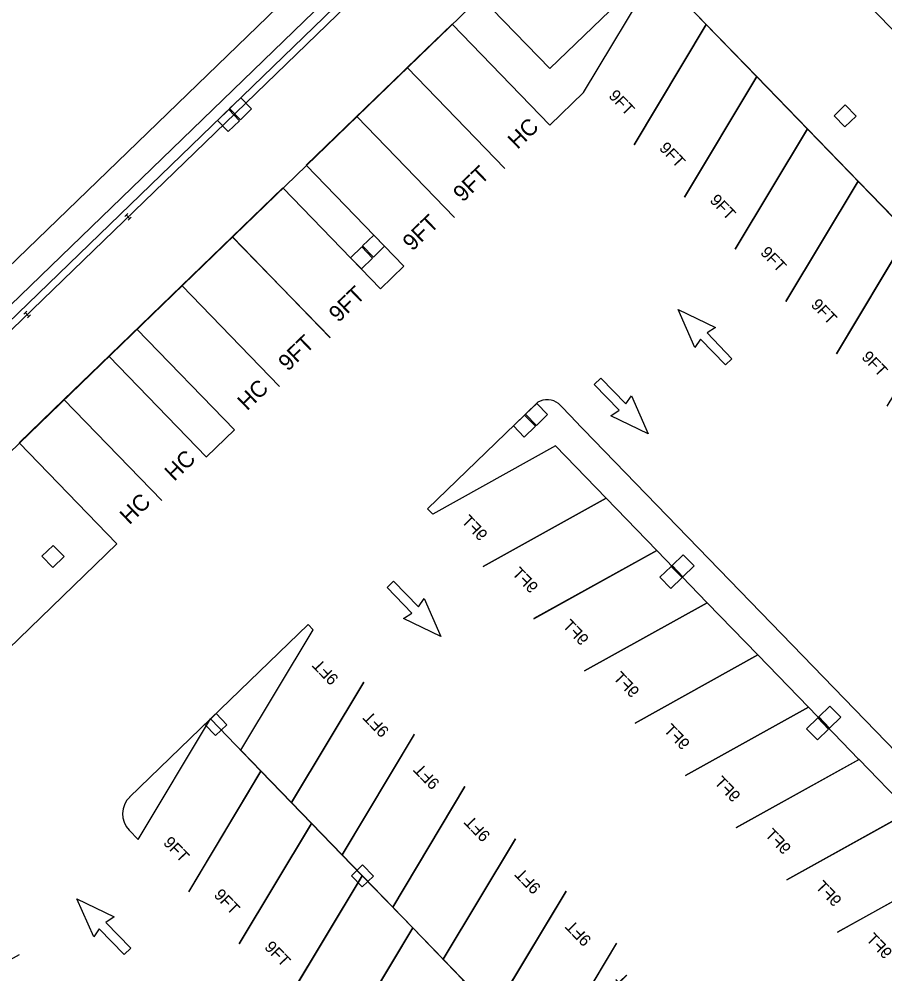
# Model space of a CAD drawing. Extents: x 468143 to 491361, y 1438528 to 1468730.
# Drawn here: x 490395 to 490505.8, y 1467620.4 to 1467742.7 of the extents above; entities that cross this region are included whole.
import ezdxf

# ---------------------------------------------------------------- set-up
doc = ezdxf.new("R2010")
doc.units = 0
doc.layers.add('Default', color=7, linetype='Continuous')
doc.layers.add('Xreference_dp', color=7, linetype='Continuous')

# ---------------------------------------------------------------- blocks, each defined once
blk = doc.blocks.new('arrow-thru')
at = {"layer": 'Default'}
blk.add_lwpolyline([(14.99997, 0), (28.999942, 0), (28.999942, 54.99989), (43.999912, 51.999896), (21.999956, 111.999776), (0, 51.999896), (14.99997, 54.99989)], close=True, dxfattribs=at)
blk = doc.blocks.new('STALL 9FT')
at = {"layer": 'Default'}
for points in [[(0, 0), (0, 216)], [(108, 216), (108, 0)]]:
    blk.add_lwpolyline(points, dxfattribs=at)
blk.add_text('9FT', height=25, dxfattribs=at).set_placement((24.7, 7.1))
blk = doc.blocks.new('STALL HC')
at = {"layer": 'Default'}
blk.add_lwpolyline([(0, 0), (0, 216), (96, 216), (96, 0)], dxfattribs=at)
blk.add_text('HC', height=25, dxfattribs=at).set_placement((33.6, 7.1))
blk = doc.blocks.new('cable suppt')
at = {"layer": 'Default'}
for points in [[(-3.2, 4), (3.2, 4)], [(0, -4), (0, 4)], [(-3.2, -4), (3.2, -4)]]:
    blk.add_lwpolyline(points, dxfattribs=at)
blk = doc.blocks.new('cable suppt bay')
at = {"layer": 'Default'}
for p in [(227.999544, 0.999998), (443.999112, 0.999998)]:
    blk.add_blockref('cable suppt', p, dxfattribs=at)
blk = doc.blocks.new('STALL 9FT-75D')
at = {"layer": 'Default'}
for p, q in [((0, 0), (111.8, 0)), ((111.8, 0), (167.7, -208.6))]:
    blk.add_line(p, q, dxfattribs=at)
blk.add_lwpolyline([(55.9, -208.6), (0, 0)], dxfattribs=at)
blk.add_text('9FT', height=18, dxfattribs=at).set_placement((86.4, -185.9))
blk = doc.blocks.new('Col 24x24')
at = {"layer": 'Default'}
blk.add_lwpolyline([(-11.999976, -11.999976), (-11.999976, 11.999976), (11.999976, 11.999976), (11.999976, -11.999976), (-11.999976, -11.999976)], dxfattribs=at)
blk.add_lwpolyline([(-11.999976, -11.999976), (11.999976, -11.999976), (11.999976, 11.999976), (-11.999976, 11.999976)], close=True, dxfattribs=at)

msp = doc.modelspace()

# ---------------------------------------------------------------- linework, layer by layer
at = {"layer": 'Xreference_dp'}
for p, q in [((490139.28, 1467457.72), (490471.49, 1467779.24)), ((490139.28, 1467457.72), (490471.49, 1467779.24)), ((490097.76, 1467424.8), (490463.5, 1467778.55)), ((490097.76, 1467424.8), (490463.5, 1467778.55)), ((490431.73, 1467723.99), (490450.41, 1467742.07)), ((490431.73, 1467723.99), (490450.41, 1467742.07)), ((490462.92, 1467729.14), (490467.24, 1467733.31)), ((490462.92, 1467729.14), (490467.24, 1467733.31)), ((490394.95, 1467688.41), (490428.73, 1467721.1)), ((490394.95, 1467688.41), (490428.73, 1467721.1)), ((490441.25, 1467708.16), (490444.24, 1467711.06)), ((490441.25, 1467708.16), (490444.24, 1467711.06)), ((490459.76, 1467692.05), (490447.27, 1467679.96)), ((490459.76, 1467692.05), (490447.27, 1467679.96)), ((490465.94, 1467691.51), (490575.37, 1467578.42)), ((490465.94, 1467691.51), (490575.37, 1467578.42)), ((490418.97, 1467686.61), (490422.56, 1467690.08)), ((490418.97, 1467686.61), (490422.56, 1467690.08)), ((490447.93, 1467679.28), (490447.27, 1467679.96)), ((490447.93, 1467679.28), (490447.27, 1467679.96)), ((490277.89, 1467550.09), (490407.47, 1467675.48)), ((490277.89, 1467550.09), (490407.47, 1467675.48)), ((490419.46, 1467653.05), (490431.96, 1467665.14)), ((490419.46, 1467653.05), (490431.96, 1467665.14)), ((490432.62, 1467664.46), (490431.96, 1467665.14)), ((490432.62, 1467664.46), (490431.96, 1467665.14))]:
    msp.add_line(p, q, dxfattribs=at)
msp.add_lwpolyline([(490342.06, 1467246.02), (490137.16, 1467457.76), (490471.58, 1467781.33), (490516.38, 1467735.04), (490628.6, 1467843.61), (490790.28, 1467676.55), (490385, 1467284.32)], close=True, dxfattribs=at)
msp.add_lwpolyline([(490342.06, 1467246.02), (490137.16, 1467457.76), (490471.58, 1467781.33), (490516.38, 1467735.04), (490628.6, 1467843.61), (490790.28, 1467676.55), (490385, 1467284.32)], close=True, dxfattribs=at)
for points in [[(490385.72, 1467679.47), (490454.03, 1467745.57), (490462.92, 1467736.38), (490476.11, 1467749.14), (490512.08, 1467711.97), (490597.15, 1467794.31), (490608.23, 1467782.86), (490646.1, 1467819.51)], [(490385.72, 1467679.47), (490454.03, 1467745.57), (490462.92, 1467736.38), (490476.11, 1467749.14), (490512.08, 1467711.97), (490597.15, 1467794.31), (490608.23, 1467782.86), (490646.1, 1467819.51)], [(490472.13, 1467778.58), (490382.31, 1467691.65)], [(490472.13, 1467778.58), (490382.31, 1467691.65)], [(490487.87, 1467761), (490517.08, 1467730.82)], [(490487.87, 1467761), (490517.08, 1467730.82)], [(490461.38, 1467693.62), (490459.75, 1467692.04)], [(490461.38, 1467693.62), (490459.75, 1467692.04)], [(490465.93, 1467691.53), (490464.05, 1467693.47)], [(490465.93, 1467691.53), (490464.05, 1467693.47)], [(490409.11, 1467643.03), (490419.45, 1467653.04)], [(490409.11, 1467643.03), (490419.45, 1467653.04)], [(490410.2, 1467637.6), (490409.04, 1467638.79)], [(490410.2, 1467637.6), (490409.04, 1467638.79)]]:
    msp.add_lwpolyline(points, dxfattribs=at)
for centre, radius, start, end in [((490462.6, 1467691.49), 2.45, 53.6653, 119.7917), ((490462.6, 1467691.49), 2.45, 53.6653, 119.7917), ((490411.2, 1467640.88), 3, 134.0571, 224.0571), ((490411.2, 1467640.88), 3, 134.0571, 224.0571)]:
    msp.add_arc(centre, radius, start, end, dxfattribs=at)

# ---------------------------------------------------------------- block references
for name, p, xscale, yscale, rotation in [('STALL 9FT-75D', (490476.49, 1467748.75), 0.08333072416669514, 0.08333072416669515, -45.942932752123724), ('STALL 9FT-75D', (490476.49, 1467748.75), 0.08333072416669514, 0.08333072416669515, -45.942932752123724), ('STALL HC', (490457.18, 1467723.58), 0.0833307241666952, 0.08333072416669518, 44.0699974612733), ('STALL HC', (490457.18, 1467723.58), 0.0833307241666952, 0.08333072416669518, 44.0699974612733), ('STALL 9FT-75D', (490482.97, 1467742.05), 0.08333072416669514, 0.08333072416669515, -45.942932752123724), ('STALL 9FT-75D', (490482.97, 1467742.05), 0.08333072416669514, 0.08333072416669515, -45.942932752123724), ('STALL 9FT', (490450.71, 1467717.32), 0.0833307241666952, 0.08333072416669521, 44.05706724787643), ('STALL 9FT', (490450.71, 1467717.32), 0.0833307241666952, 0.08333072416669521, 44.05706724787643), ('STALL 9FT-75D', (490489.45, 1467735.36), 0.08333072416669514, 0.08333072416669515, -45.942932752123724), ('STALL 9FT-75D', (490489.45, 1467735.36), 0.08333072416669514, 0.08333072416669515, -45.942932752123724), ('Col 24x24', (490423.32, 1467731.23), 0.0833307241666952, 0.0833307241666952, 44.062944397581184), ('Col 24x24', (490423.32, 1467731.23), 0.0833307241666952, 0.0833307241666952, 44.062944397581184), ('Col 24x24', (490421.77, 1467729.73), 0.0833307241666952, 0.0833307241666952, 44.062944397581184), ('Col 24x24', (490421.77, 1467729.73), 0.0833307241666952, 0.0833307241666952, 44.062944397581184), ('Col 24x24', (490500.75, 1467730.32), 0.0833307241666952, 0.0833307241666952, 44.062944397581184), ('Col 24x24', (490500.75, 1467730.32), 0.0833307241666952, 0.0833307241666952, 44.062944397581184), ('STALL 9FT', (490444.24, 1467711.06), 0.0833307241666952, 0.08333072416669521, 44.05706724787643), ('STALL 9FT', (490444.24, 1467711.06), 0.0833307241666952, 0.08333072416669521, 44.05706724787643), ('STALL 9FT-75D', (490495.93, 1467728.66), 0.08333072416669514, 0.08333072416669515, -45.942932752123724), ('STALL 9FT-75D', (490495.93, 1467728.66), 0.08333072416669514, 0.08333072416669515, -45.942932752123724), ('STALL 9FT-75D', (490502.41, 1467721.97), 0.08333072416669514, 0.08333072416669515, -45.942932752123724), ('STALL 9FT-75D', (490502.41, 1467721.97), 0.08333072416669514, 0.08333072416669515, -45.942932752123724), ('STALL 9FT', (490434.78, 1467701.9), 0.0833307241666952, 0.08333072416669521, 44.05706724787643), ('STALL 9FT', (490434.78, 1467701.9), 0.0833307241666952, 0.08333072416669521, 44.05706724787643), ('cable suppt bay', (490422.61, 1467730.54), 0.0833307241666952, -0.08333072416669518, -135.9370632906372), ('cable suppt bay', (490422.61, 1467730.54), 0.0833307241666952, -0.08333072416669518, -135.9370632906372), ('STALL 9FT-75D', (490508.89, 1467715.27), 0.08333072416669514, 0.08333072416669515, -45.942932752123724), ('STALL 9FT-75D', (490508.89, 1467715.27), 0.08333072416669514, 0.08333072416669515, -45.942932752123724), ('STALL 9FT', (490428.31, 1467695.65), 0.0833307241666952, 0.08333072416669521, 44.05706724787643), ('STALL 9FT', (490428.31, 1467695.65), 0.0833307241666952, 0.08333072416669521, 44.05706724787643), ('Col 24x24', (490440.36, 1467713.63), 0.0833307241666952, 0.0833307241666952, 44.062944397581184), ('Col 24x24', (490440.36, 1467713.63), 0.0833307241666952, 0.0833307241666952, 44.062944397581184), ('Col 24x24', (490438.81, 1467712.12), 0.0833307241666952, 0.0833307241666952, 44.062944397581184), ('Col 24x24', (490438.81, 1467712.12), 0.0833307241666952, 0.0833307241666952, 44.062944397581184), ('STALL HC', (490422.56, 1467690.08), 0.0833307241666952, 0.08333072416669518, 44.0699974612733), ('STALL HC', (490422.56, 1467690.08), 0.0833307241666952, 0.08333072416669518, 44.0699974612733), ('arrow-thru', (490487.16, 1467700.08), 0.0833307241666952, -0.08333072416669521, -135.9429327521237), ('arrow-thru', (490487.16, 1467700.08), 0.0833307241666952, -0.08333072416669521, -135.9429327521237), ('STALL HC', (490413.22, 1467681.04), 0.0833307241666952, 0.08333072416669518, 44.0699974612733), ('STALL HC', (490413.22, 1467681.04), 0.0833307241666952, 0.08333072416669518, 44.0699974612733), ('arrow-thru', (490467.73, 1467695.02), 0.08333072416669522, -0.08333072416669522, 44.057067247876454), ('arrow-thru', (490467.73, 1467695.02), 0.08333072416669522, -0.08333072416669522, 44.057067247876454), ('STALL HC', (490407.47, 1467675.48), 0.0833307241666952, 0.08333072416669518, 44.0699974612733), ('STALL HC', (490407.47, 1467675.48), 0.0833307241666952, 0.08333072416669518, 44.0699974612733), ('Col 24x24', (490461.23, 1467692.07), 0.0833307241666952, 0.0833307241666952, 44.062944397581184), ('Col 24x24', (490461.23, 1467692.07), 0.0833307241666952, 0.0833307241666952, 44.062944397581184), ('Col 24x24', (490459.67, 1467690.57), 0.0833307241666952, 0.0833307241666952, 44.062944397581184), ('Col 24x24', (490459.67, 1467690.57), 0.0833307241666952, 0.0833307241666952, 44.062944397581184), ('STALL 9FT-75D', (490470.14, 1467681.33), 0.08333072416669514, -0.08333072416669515, 134.0570672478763), ('STALL 9FT-75D', (490470.14, 1467681.33), 0.08333072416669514, -0.08333072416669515, 134.0570672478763), ('STALL 9FT-75D', (490476.62, 1467674.63), 0.08333072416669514, -0.08333072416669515, 134.0570672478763), ('STALL 9FT-75D', (490476.62, 1467674.63), 0.08333072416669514, -0.08333072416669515, 134.0570672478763), ('STALL 9FT-75D', (490483.1, 1467667.94), 0.08333072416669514, -0.08333072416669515, 134.0570672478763), ('STALL 9FT-75D', (490483.1, 1467667.94), 0.08333072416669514, -0.08333072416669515, 134.0570672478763), ('Col 24x24', (490399.29, 1467673.87), 0.0833307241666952, 0.0833307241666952, 44.062944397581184), ('Col 24x24', (490399.29, 1467673.87), 0.0833307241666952, 0.0833307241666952, 44.062944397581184), ('Col 24x24', (490480, 1467672.67), 0.0833307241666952, 0.0833307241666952, 44.062944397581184), ('Col 24x24', (490480, 1467672.67), 0.0833307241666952, 0.0833307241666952, 44.062944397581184), ('Col 24x24', (490478.45, 1467671.17), 0.0833307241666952, 0.0833307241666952, 44.062944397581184), ('Col 24x24', (490478.45, 1467671.17), 0.0833307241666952, 0.0833307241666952, 44.062944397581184), ('arrow-thru', (490441.18, 1467669.03), 0.08333072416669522, -0.08333072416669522, 44.057067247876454), ('arrow-thru', (490441.18, 1467669.03), 0.08333072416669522, -0.08333072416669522, 44.057067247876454), ('STALL 9FT-75D', (490489.58, 1467661.24), 0.08333072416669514, -0.08333072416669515, 134.0570672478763), ('STALL 9FT-75D', (490489.58, 1467661.24), 0.08333072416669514, -0.08333072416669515, 134.0570672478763), ('STALL 9FT-75D', (490429.84, 1467642.33), 0.0833307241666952, 0.08333072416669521, 134.05706724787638), ('STALL 9FT-75D', (490429.84, 1467642.33), 0.0833307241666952, 0.08333072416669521, 134.05706724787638), ('STALL 9FT-75D', (490496.05, 1467654.55), 0.08333072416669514, -0.08333072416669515, 134.0570672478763), ('STALL 9FT-75D', (490496.05, 1467654.55), 0.08333072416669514, -0.08333072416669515, 134.0570672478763), ('STALL 9FT-75D', (490436.32, 1467635.63), 0.0833307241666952, 0.08333072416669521, 134.05706724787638), ('STALL 9FT-75D', (490436.32, 1467635.63), 0.0833307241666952, 0.08333072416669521, 134.05706724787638), ('STALL 9FT-75D', (490502.53, 1467647.85), 0.08333072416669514, -0.08333072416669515, 134.0570672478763), ('STALL 9FT-75D', (490502.53, 1467647.85), 0.08333072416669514, -0.08333072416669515, 134.0570672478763), ('Col 24x24', (490498.78, 1467653.27), 0.0833307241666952, 0.0833307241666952, 44.062944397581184), ('Col 24x24', (490498.78, 1467653.27), 0.0833307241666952, 0.0833307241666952, 44.062944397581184), ('STALL 9FT-75D', (490419.45, 1467653.04), 0.08333072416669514, 0.08333072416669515, -45.942932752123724), ('STALL 9FT-75D', (490419.45, 1467653.04), 0.08333072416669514, 0.08333072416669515, -45.942932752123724), ('Col 24x24', (490420.15, 1467652.32), 0.0833307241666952, 0.0833307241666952, 44.062944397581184), ('Col 24x24', (490420.15, 1467652.32), 0.0833307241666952, 0.0833307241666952, 44.062944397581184), ('Col 24x24', (490497.22, 1467651.76), 0.0833307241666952, 0.0833307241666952, 44.062944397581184), ('Col 24x24', (490497.22, 1467651.76), 0.0833307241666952, 0.0833307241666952, 44.062944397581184), ('STALL 9FT-75D', (490442.8, 1467628.94), 0.0833307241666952, 0.08333072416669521, 134.05706724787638), ('STALL 9FT-75D', (490442.8, 1467628.94), 0.0833307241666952, 0.08333072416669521, 134.05706724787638), ('STALL 9FT-75D', (490509.01, 1467641.15), 0.08333072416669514, -0.08333072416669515, 134.0570672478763), ('STALL 9FT-75D', (490509.01, 1467641.15), 0.08333072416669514, -0.08333072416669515, 134.0570672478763), ('STALL 9FT-75D', (490425.93, 1467646.34), 0.08333072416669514, 0.08333072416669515, -45.942932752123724), ('STALL 9FT-75D', (490425.93, 1467646.34), 0.08333072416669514, 0.08333072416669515, -45.942932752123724), ('STALL 9FT-75D', (490449.28, 1467622.24), 0.0833307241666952, 0.08333072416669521, 134.05706724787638), ('STALL 9FT-75D', (490449.28, 1467622.24), 0.0833307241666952, 0.08333072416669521, 134.05706724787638), ('STALL 9FT-75D', (490515.49, 1467634.46), 0.08333072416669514, -0.08333072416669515, 134.0570672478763), ('STALL 9FT-75D', (490515.49, 1467634.46), 0.08333072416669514, -0.08333072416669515, 134.0570672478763), ('STALL 9FT-75D', (490432.41, 1467639.65), 0.08333072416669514, 0.08333072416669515, -45.942932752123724), ('STALL 9FT-75D', (490432.41, 1467639.65), 0.08333072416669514, 0.08333072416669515, -45.942932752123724), ('STALL 9FT-75D', (490455.76, 1467615.54), 0.0833307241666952, 0.08333072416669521, 134.05706724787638), ('STALL 9FT-75D', (490455.76, 1467615.54), 0.0833307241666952, 0.08333072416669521, 134.05706724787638), ('STALL 9FT-75D', (490521.97, 1467627.76), 0.08333072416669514, -0.08333072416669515, 134.0570672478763), ('STALL 9FT-75D', (490521.97, 1467627.76), 0.08333072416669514, -0.08333072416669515, 134.0570672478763), ('Col 24x24', (490438.92, 1467632.92), 0.0833307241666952, 0.0833307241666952, 44.062944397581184), ('Col 24x24', (490438.92, 1467632.92), 0.0833307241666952, 0.0833307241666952, 44.062944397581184), ('STALL 9FT-75D', (490438.89, 1467632.95), 0.08333072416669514, 0.08333072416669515, -45.942932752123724), ('STALL 9FT-75D', (490438.89, 1467632.95), 0.08333072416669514, 0.08333072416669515, -45.942932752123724), ('arrow-thru', (490410.15, 1467624.55), 0.0833307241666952, -0.08333072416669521, -135.9429327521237), ('arrow-thru', (490410.15, 1467624.55), 0.0833307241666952, -0.08333072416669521, -135.9429327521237), ('STALL 9FT-75D', (490462.23, 1467608.85), 0.0833307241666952, 0.08333072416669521, 134.05706724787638), ('STALL 9FT-75D', (490462.23, 1467608.85), 0.0833307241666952, 0.08333072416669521, 134.05706724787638), ('STALL 9FT-75D', (490379.21, 1467614.09), 0.0833307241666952, -0.0833307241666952, -45.94293275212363), ('STALL 9FT-75D', (490379.21, 1467614.09), 0.0833307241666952, -0.0833307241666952, -45.94293275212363), ('STALL 9FT-75D', (490445.37, 1467626.25), 0.08333072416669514, 0.08333072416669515, -45.942932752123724), ('STALL 9FT-75D', (490445.37, 1467626.25), 0.08333072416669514, 0.08333072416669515, -45.942932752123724), ('STALL 9FT-75D', (490468.71, 1467602.15), 0.0833307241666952, 0.08333072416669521, 134.05706724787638), ('STALL 9FT-75D', (490468.71, 1467602.15), 0.0833307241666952, 0.08333072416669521, 134.05706724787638)]:
    msp.add_blockref(name, p, dxfattribs=dict(at, xscale=xscale, yscale=yscale, rotation=rotation))

doc.saveas('drawing.dxf')
